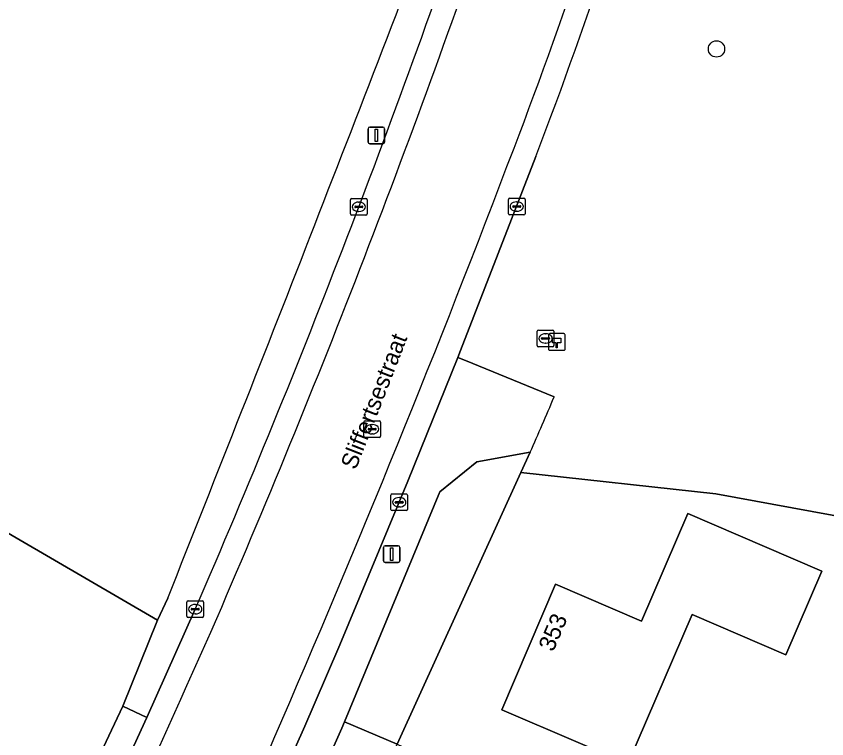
# Model space of a CAD drawing. Extents: x 156412 to 157779, y 382335 to 383768.
# Drawn here: x 157615.41 to 157664, y 382628.88 to 382672.19 of the extents above; entities that cross this region are included whole.
import ezdxf

# ---------------------------------------------------------------- set-up
doc = ezdxf.new("R2010")
doc.units = 0
for name, color, linetype in [('IMGEO_Boom', 7, 'Continuous'), ('IMGEO_Brandkraan', 7, 'Continuous'), ('IMGEO_Erf', 7, 'Continuous'), ('IMGEO_Fietspad_open', 7, 'Continuous'), ('IMGEO_Grasland_agrarisch', 7, 'Continuous'), ('IMGEO_Groenvoorziening', 7, 'Continuous'), ('IMGEO_Hectometerpaal', 7, 'Continuous'), ('IMGEO_Kolk', 7, 'Continuous'), ('IMGEO_Lichtmast', 7, 'Continuous'), ('IMGEO_Loofbos', 7, 'Continuous'), ('IMGEO_Openbare_ruimte_label', 7, 'Continuous'), ('IMGEO_Pand', 7, 'Continuous'), ('IMGEO_Pand_nummerreeks', 7, 'Continuous'), ('IMGEO_Rijbaan_lokaal_gesloten', 7, 'Continuous'), ('IMGEO_Rioolput', 7, 'Continuous'), ('IMGEO_Voetpad_open', 7, 'Continuous')]:
    doc.layers.add(name, color=color, linetype=linetype)

msp = doc.modelspace()

# ---------------------------------------------------------------- linework, layer by layer
at = {"layer": 'IMGEO_Boom'}
msp.add_circle((157657.387, 382670.231), 0.489, dxfattribs=at)
at = {"layer": 'IMGEO_Brandkraan'}
for p, q in [((157646.642, 382652.451), (157646.642, 382653.303)), ((157646.717, 382653.377), (157647.569, 382653.377)), ((157647.13, 382653.157), (157647.155, 382653.157)), ((157647.643, 382653.303), (157647.643, 382652.451)), ((157646.901, 382652.871), (157646.901, 382652.883)), ((157647.339, 382652.834), (157646.941, 382652.834)), ((157646.944, 382652.92), (157647.342, 382652.92)), ((157647.153, 382652.597), (157647.128, 382652.597)), ((157647.385, 382652.883), (157647.385, 382652.871)), ((157647.569, 382652.377), (157646.717, 382652.377))]:
    msp.add_line(p, q, dxfattribs=at)
for points in [[(157646.642, 382652.451), (157646.642, 382653.303)], [(157646.717, 382653.377), (157647.569, 382653.377)], [(157647.643, 382653.303), (157647.643, 382652.451)], [(157647.569, 382652.377), (157646.717, 382652.377)]]:
    msp.add_lwpolyline(points, dxfattribs=at)
for centre, radius, start, end in [((157646.719, 382653.301), 0.0765, 91.552, 178.448), ((157646.719, 382653.301), 0.0765, 91.552, 178.448), ((157647.567, 382653.301), 0.0765, 1.552, 88.448), ((157647.567, 382653.301), 0.0765, 1.552, 88.448), ((157646.941, 382652.88), 0.0403, 85.8775, 175.7526), ((157646.938, 382652.87), 0.0366, 178.938, 274.7102), ((157647.342, 382652.877), 0.043, 264.8664, 352.4533), ((157647.346, 382652.882), 0.0386, 1.7309, 96.639), ((157646.719, 382652.453), 0.0765, 181.552, 268.448), ((157646.719, 382652.453), 0.0765, 181.552, 268.448), ((157647.567, 382652.453), 0.0765, 271.552, 358.448), ((157647.567, 382652.453), 0.0765, 271.552, 358.448)]:
    msp.add_arc(centre, radius, start, end, dxfattribs=at)
for centre, major_axis, ratio, start_param, end_param in [((157647.129, 382652.877), (-0.387, 0.002), 0.722429, 4.712389, 7.853982), ((157647.154, 382652.877), (-0.39, 0.002), 0.717154, 1.570796, 4.712389)]:
    msp.add_ellipse(centre, major_axis=major_axis, ratio=ratio, start_param=start_param, end_param=end_param, dxfattribs=at)
at = {"layer": 'IMGEO_Erf'}
for points in [[(157638.252, 382628.552), (157659.083, 382618.783), (157661.572, 382617.561), (157675.159, 382610.327), (157686.729, 382607.682), (157695.415, 382604.758), (157694.938, 382608.088), (157692.192, 382627.237), (157690.799, 382639.12), (157684.943, 382639.893), (157668.898, 382641.444), (157657.351, 382643.562), (157645.666, 382644.833)], [(157660.256, 382640.4), (157663.696, 382638.921), (157661.544, 382633.916), (157655.933, 382636.328), (157652.08, 382627.366), (157649.104, 382628.645), (157644.51, 382630.62), (157647.741, 382638.137), (157652.889, 382635.924), (157655.662, 382642.375)]]:
    msp.add_lwpolyline(points, close=True, dxfattribs=at)
at = {"layer": 'IMGEO_Fietspad_open'}
for points in [[(157632.704, 382629.629), (157633.267, 382630.934), (157634.797, 382634.511), (157638.89, 382644.327), (157641.877, 382651.736), (157642.046, 382652.158), (157646.557, 382663.793)], [(157626.141, 382636.643), (157623.243, 382630.16), (157619.001, 382620.92), (157616.18, 382614.932), (157614.36, 382611.13), (157613.775, 382609.934), (157612.686, 382607.69), (157592.231, 382565.566), (157593.539, 382564.895), (157601.589, 382581.833), (157613.561, 382606.308), (157613.695, 382606.582), (157615.62, 382610.521)], [(157628.01, 382618.853), (157629.352, 382621.865), (157632.138, 382628.325), (157632.704, 382629.629)]]:
    msp.add_lwpolyline(points, dxfattribs=at)
for centre, radius, start, end in [((157381.811, 382765.305), 282.141, 339.02086, 344.51022), ((157380.877, 382765.61), 284.522, 339.03153, 344.49787), ((157087.157, 382869.783), 587.246, 336.60889, 341.310794), ((157086.368, 382870.088), 589.491, 336.611674, 341.306319), ((156904.122, 382944.951), 792.489, 336.49451, 339.258649), ((156851.18, 382979.03), 848.627, 334.262964, 336.164015), ((157236.655, 382795.038), 427.786, 333.52751, 337.14368)]:
    msp.add_arc(centre, radius, start, end, dxfattribs=at)
at = {"layer": 'IMGEO_Grasland_agrarisch'}
msp.add_lwpolyline([(157548.335, 382630.075), (157551.75, 382631.553), (157577.935, 382648.752), (157578.495, 382648.177), (157592.513, 382632.828), (157597.505, 382627.563), (157601.122, 382624.555), (157607.381, 382620.124), (157614.634, 382615.599), (157617.451, 382621.599), (157621.801, 382630.842), (157623.886, 382635.978), (157592.264, 382654.396), (157591.124, 382655.08), (157589.195, 382657.009), (157572.635, 382686.394), (157571.234, 382689.263), (157606.747, 382699.338)], dxfattribs=at)
at = {"layer": 'IMGEO_Groenvoorziening'}
for points in [[(157646.22, 382646.05), (157645.666, 382644.833), (157657.351, 382643.562), (157668.898, 382641.444), (157684.943, 382639.893), (157690.799, 382639.12), (157692.192, 382627.237), (157694.938, 382608.088), (157696.977, 382606.347), (157697.415, 382604.13), (157697.292, 382602.058), (157699.284, 382604.691), (157698.939, 382608.94), (157698.129, 382616.971), (157695.516, 382633.51), (157694.839, 382636.587), (157694.154, 382642.598), (157692.568, 382643.718), (157691.76, 382645.112), (157690.369, 382654.091), (157688.978, 382669.477), (157682.101, 382703.825), (157680.712, 382709.595)], [(157646.557, 382663.793), (157642.046, 382652.158), (157641.877, 382651.736), (157642.34, 382651.546), (157647.653, 382649.368)]]:
    msp.add_lwpolyline(points, dxfattribs=at)
for points in [[(157646.22, 382646.05), (157643.01, 382645.48), (157640.8, 382643.68), (157635.083, 382629.889), (157638.252, 382628.552), (157645.666, 382644.833)], [(157628.384, 382607.565), (157628.206, 382607.692), (157638.252, 382628.552), (157635.083, 382629.889), (157634.93, 382629.521), (157629.04, 382616.251), (157620.11, 382597.491), (157623.156, 382595.294)]]:
    msp.add_lwpolyline(points, close=True, dxfattribs=at)
for centre, radius, start, end in [((157380.877, 382765.61), 284.522, 339.03153, 344.49787), ((157487.291, 382716.658), 173.908, 336.04574, 337.23651)]:
    msp.add_arc(centre, radius, start, end, dxfattribs=at)
at = {"layer": 'IMGEO_Hectometerpaal'}
for p, q in [((157647.311, 382653.081), (157647.311, 382652.24)), ((157647.311, 382653.081), (157647.311, 382652.24)), ((157648.227, 382653.165), (157647.386, 382653.165)), ((157648.227, 382653.165), (157647.386, 382653.165)), ((157648.311, 382652.249), (157648.311, 382653.09)), ((157648.311, 382652.249), (157648.311, 382653.09)), ((157647.395, 382652.165), (157648.236, 382652.165)), ((157647.395, 382652.165), (157648.236, 382652.165))]:
    msp.add_line(p, q, dxfattribs=at)
msp.add_lwpolyline([(157647.836, 382652.309), (157647.776, 382652.309), (157647.776, 382652.614), (157647.556, 382652.614), (157647.556, 382652.883), (157648.056, 382652.883), (157648.056, 382652.614), (157647.836, 382652.614), (157647.836, 382652.309)], dxfattribs=at)
for centre, start, end in [((157647.389, 382653.087), 92.4484, 184.2845), ((157647.389, 382653.087), 92.4484, 184.2845), ((157648.233, 382653.087), 2.4484, 94.2845), ((157648.233, 382653.087), 2.4484, 94.2845), ((157647.389, 382652.243), 182.4484, 274.2845), ((157647.389, 382652.243), 182.4484, 274.2845), ((157648.233, 382652.243), 272.4484, 4.2845), ((157648.233, 382652.243), 272.4484, 4.2845)]:
    msp.add_arc(centre, 0.0779, start, end, dxfattribs=at)
at = {"layer": 'IMGEO_Kolk'}
for p, q in [((157635.444, 382660.341), (157635.444, 382661.193)), ((157635.519, 382661.267), (157636.371, 382661.267)), ((157635.932, 382661.047), (157635.957, 382661.047)), ((157636.445, 382661.193), (157636.445, 382660.341)), ((157644.909, 382660.356), (157644.909, 382661.208)), ((157644.984, 382661.282), (157645.836, 382661.282)), ((157645.211, 382660.825), (157645.609, 382660.825)), ((157645.397, 382661.062), (157645.422, 382661.062)), ((157645.91, 382661.208), (157645.91, 382660.356)), ((157635.703, 382660.761), (157635.703, 382660.773)), ((157636.141, 382660.724), (157635.743, 382660.724)), ((157635.746, 382660.81), (157636.144, 382660.81)), ((157635.955, 382660.487), (157635.93, 382660.487)), ((157636.187, 382660.773), (157636.187, 382660.761)), ((157645.168, 382660.776), (157645.168, 382660.788)), ((157645.606, 382660.739), (157645.208, 382660.739)), ((157645.42, 382660.502), (157645.395, 382660.502)), ((157645.652, 382660.788), (157645.652, 382660.776)), ((157636.371, 382660.267), (157635.519, 382660.267)), ((157645.836, 382660.282), (157644.984, 382660.282)), ((157637.867, 382642.627), (157637.867, 382643.479)), ((157637.942, 382643.553), (157638.794, 382643.553)), ((157638.355, 382643.333), (157638.38, 382643.333)), ((157638.868, 382643.479), (157638.868, 382642.627)), ((157638.126, 382643.047), (157638.126, 382643.059)), ((157638.564, 382643.01), (157638.166, 382643.01)), ((157638.169, 382643.096), (157638.567, 382643.096)), ((157638.61, 382643.059), (157638.61, 382643.047)), ((157638.794, 382642.553), (157637.942, 382642.553)), ((157638.378, 382642.773), (157638.353, 382642.773)), ((157625.64, 382636.221), (157625.64, 382637.073)), ((157625.715, 382637.147), (157626.567, 382637.147)), ((157626.641, 382637.073), (157626.641, 382636.221)), ((157625.899, 382636.641), (157625.899, 382636.653)), ((157626.337, 382636.604), (157625.939, 382636.604)), ((157625.942, 382636.69), (157626.34, 382636.69)), ((157626.128, 382636.927), (157626.153, 382636.927)), ((157626.383, 382636.653), (157626.383, 382636.641)), ((157626.567, 382636.147), (157625.715, 382636.147)), ((157626.151, 382636.367), (157626.126, 382636.367))]:
    msp.add_line(p, q, dxfattribs=at)
for points in [[(157635.444, 382660.341), (157635.444, 382661.193)], [(157635.519, 382661.267), (157636.371, 382661.267)], [(157636.445, 382661.193), (157636.445, 382660.341)], [(157644.909, 382660.356), (157644.909, 382661.208)], [(157644.984, 382661.282), (157645.836, 382661.282)], [(157645.91, 382661.208), (157645.91, 382660.356)], [(157636.371, 382660.267), (157635.519, 382660.267)], [(157645.836, 382660.282), (157644.984, 382660.282)], [(157637.867, 382642.627), (157637.867, 382643.479)], [(157637.942, 382643.553), (157638.794, 382643.553)], [(157638.868, 382643.479), (157638.868, 382642.627)], [(157638.794, 382642.553), (157637.942, 382642.553)], [(157625.64, 382636.221), (157625.64, 382637.073)], [(157625.715, 382637.147), (157626.567, 382637.147)], [(157626.641, 382637.073), (157626.641, 382636.221)], [(157626.567, 382636.147), (157625.715, 382636.147)]]:
    msp.add_lwpolyline(points, dxfattribs=at)
for centre, radius, start, end in [((157635.521, 382661.191), 0.0765, 91.552, 178.448), ((157635.521, 382661.191), 0.0765, 91.552, 178.448), ((157636.369, 382661.191), 0.0765, 1.552, 88.448), ((157636.369, 382661.191), 0.0765, 1.552, 88.448), ((157644.986, 382661.206), 0.0765, 91.552, 178.448), ((157644.986, 382661.206), 0.0765, 91.552, 178.448), ((157645.208, 382660.785), 0.0403, 85.8775, 175.7526), ((157645.613, 382660.787), 0.0386, 1.7309, 96.639), ((157645.834, 382661.206), 0.0765, 1.552, 88.448), ((157645.834, 382661.206), 0.0765, 1.552, 88.448), ((157635.521, 382660.343), 0.0765, 181.552, 268.448), ((157635.521, 382660.343), 0.0765, 181.552, 268.448), ((157635.743, 382660.77), 0.0403, 85.8775, 175.7526), ((157635.74, 382660.76), 0.0366, 178.938, 274.7102), ((157636.144, 382660.767), 0.043, 264.8664, 352.4533), ((157636.148, 382660.772), 0.0386, 1.7309, 96.639), ((157636.369, 382660.343), 0.0765, 271.552, 358.448), ((157636.369, 382660.343), 0.0765, 271.552, 358.448), ((157644.986, 382660.358), 0.0765, 181.552, 268.448), ((157644.986, 382660.358), 0.0765, 181.552, 268.448), ((157645.205, 382660.775), 0.0366, 178.938, 274.7102), ((157645.609, 382660.782), 0.043, 264.8664, 352.4533), ((157645.834, 382660.358), 0.0765, 271.552, 358.448), ((157645.834, 382660.358), 0.0765, 271.552, 358.448), ((157637.944, 382643.477), 0.0765, 91.552, 178.448), ((157637.944, 382643.477), 0.0765, 91.552, 178.448), ((157638.792, 382643.477), 0.0765, 1.552, 88.448), ((157638.792, 382643.477), 0.0765, 1.552, 88.448), ((157638.166, 382643.056), 0.0403, 85.8775, 175.7526), ((157638.163, 382643.046), 0.0366, 178.938, 274.7102), ((157638.567, 382643.053), 0.043, 264.8664, 352.4533), ((157638.571, 382643.058), 0.0386, 1.7309, 96.639), ((157637.944, 382642.629), 0.0765, 181.552, 268.448), ((157637.944, 382642.629), 0.0765, 181.552, 268.448), ((157638.792, 382642.629), 0.0765, 271.552, 358.448), ((157638.792, 382642.629), 0.0765, 271.552, 358.448), ((157625.717, 382637.071), 0.0765, 91.552, 178.448), ((157625.717, 382637.071), 0.0765, 91.552, 178.448), ((157626.565, 382637.071), 0.0765, 1.552, 88.448), ((157626.565, 382637.071), 0.0765, 1.552, 88.448), ((157625.939, 382636.65), 0.0403, 85.8775, 175.7526), ((157625.936, 382636.64), 0.0366, 178.938, 274.7102), ((157626.34, 382636.647), 0.043, 264.8664, 352.4533), ((157626.344, 382636.652), 0.0386, 1.7309, 96.639), ((157625.717, 382636.223), 0.0765, 181.552, 268.448), ((157625.717, 382636.223), 0.0765, 181.552, 268.448), ((157626.565, 382636.223), 0.0765, 271.552, 358.448), ((157626.565, 382636.223), 0.0765, 271.552, 358.448)]:
    msp.add_arc(centre, radius, start, end, dxfattribs=at)
for centre, major_axis, ratio, start_param, end_param in [((157635.931, 382660.767), (-0.387, 0.002), 0.722429, 4.712389, 7.853982), ((157635.956, 382660.767), (-0.39, 0.002), 0.717154, 1.570796, 4.712389), ((157645.396, 382660.782), (-0.387, 0.002), 0.722429, 4.712389, 7.853982), ((157645.421, 382660.782), (-0.39, 0.002), 0.717154, 1.570796, 4.712389), ((157638.354, 382643.053), (-0.387, 0.002), 0.722429, 4.712389, 7.853982), ((157638.379, 382643.053), (-0.39, 0.002), 0.717154, 1.570796, 4.712389), ((157626.127, 382636.647), (-0.387, 0.002), 0.722429, 4.712389, 7.853982), ((157626.152, 382636.647), (-0.39, 0.002), 0.717154, 1.570796, 4.712389)]:
    msp.add_ellipse(centre, major_axis=major_axis, ratio=ratio, start_param=start_param, end_param=end_param, dxfattribs=at)
at = {"layer": 'IMGEO_Lichtmast'}
for p, q in [((157636.502, 382664.649), (157636.502, 382665.449)), ((157636.502, 382665.449), (157636.502, 382664.649)), ((157636.602, 382665.549), (157637.392, 382665.549)), ((157637.392, 382665.549), (157636.602, 382665.549)), ((157637.492, 382665.449), (157637.492, 382664.649)), ((157637.492, 382664.649), (157637.492, 382665.449)), ((157637.392, 382664.549), (157636.602, 382664.549)), ((157636.602, 382664.549), (157637.392, 382664.549)), ((157637.519, 382640.448), (157638.309, 382640.448)), ((157638.309, 382640.448), (157637.519, 382640.448)), ((157637.419, 382639.548), (157637.419, 382640.348)), ((157637.419, 382640.348), (157637.419, 382639.548)), ((157638.409, 382640.348), (157638.409, 382639.548)), ((157638.409, 382639.548), (157638.409, 382640.348)), ((157638.309, 382639.448), (157637.519, 382639.448)), ((157637.519, 382639.448), (157638.309, 382639.448))]:
    msp.add_line(p, q, dxfattribs=at)
for points in [[(157636.922, 382665.424), (157637.072, 382665.424), (157637.072, 382664.674), (157636.922, 382664.674), (157636.922, 382665.424)], [(157637.839, 382640.323), (157637.989, 382640.323), (157637.989, 382639.573), (157637.839, 382639.573), (157637.839, 382640.323)]]:
    msp.add_lwpolyline(points, dxfattribs=at)
for centre, start, end in [((157636.602, 382665.449), 90, 180), ((157636.602, 382665.449), 90, 180), ((157637.392, 382665.449), 0, 90), ((157637.392, 382665.449), 360, 90), ((157636.602, 382664.649), 180, 270), ((157636.602, 382664.649), 180, 270), ((157637.392, 382664.649), 270, 0), ((157637.392, 382664.649), 270, 0), ((157637.519, 382640.348), 90, 180), ((157637.519, 382640.348), 90, 180), ((157638.309, 382640.348), 0, 90), ((157638.309, 382640.348), 360, 90), ((157637.519, 382639.548), 180, 270), ((157637.519, 382639.548), 180, 270), ((157638.309, 382639.548), 270, 0), ((157638.309, 382639.548), 270, 0)]:
    msp.add_arc(centre, 0.1, start, end, dxfattribs=at)
at = {"layer": 'IMGEO_Loofbos'}
msp.add_lwpolyline([(157606.747, 382699.338), (157571.234, 382689.263), (157572.635, 382686.394), (157589.195, 382657.009), (157591.124, 382655.08), (157592.264, 382654.396), (157623.886, 382635.978), (157624.491, 382637.312)], dxfattribs=at)
msp.add_arc((154516.49, 383874.31), 3345.121, 338.297236, 339.120666, dxfattribs=at)
at = {"layer": 'IMGEO_Pand'}
msp.add_lwpolyline([(157649.104, 382628.645), (157652.08, 382627.366), (157655.933, 382636.328), (157661.544, 382633.916), (157663.696, 382638.921), (157660.256, 382640.4), (157655.662, 382642.375), (157652.889, 382635.924), (157647.741, 382638.137), (157644.51, 382630.62)], close=True, dxfattribs=at)
at = {"layer": 'IMGEO_Rijbaan_lokaal_gesloten'}
for centre, radius, start, end in [((157381.811, 382765.305), 282.141, 339.02086, 344.51022), ((157086.368, 382870.088), 589.491, 336.611674, 341.306319), ((156904.122, 382944.951), 792.489, 336.49451, 339.258649), ((156851.18, 382979.03), 848.627, 334.262964, 336.164015), ((157236.655, 382795.038), 427.786, 333.52751, 337.14368)]:
    msp.add_arc(centre, radius, start, end, dxfattribs=at)
at = {"layer": 'IMGEO_Rioolput'}
for p, q in [((157636.245, 382647.01), (157636.245, 382647.862)), ((157636.32, 382647.936), (157637.172, 382647.936)), ((157636.733, 382647.716), (157636.758, 382647.716)), ((157637.246, 382647.862), (157637.246, 382647.01)), ((157636.504, 382647.43), (157636.504, 382647.442)), ((157636.942, 382647.393), (157636.544, 382647.393)), ((157636.547, 382647.479), (157636.945, 382647.479)), ((157636.988, 382647.442), (157636.988, 382647.43)), ((157637.172, 382646.936), (157636.32, 382646.936)), ((157636.756, 382647.156), (157636.731, 382647.156))]:
    msp.add_line(p, q, dxfattribs=at)
for points in [[(157636.245, 382647.01), (157636.245, 382647.862)], [(157636.32, 382647.936), (157637.172, 382647.936)], [(157637.246, 382647.862), (157637.246, 382647.01)], [(157637.172, 382646.936), (157636.32, 382646.936)]]:
    msp.add_lwpolyline(points, dxfattribs=at)
for centre, radius, start, end in [((157636.322, 382647.86), 0.0765, 91.552, 178.448), ((157636.322, 382647.86), 0.0765, 91.552, 178.448), ((157637.17, 382647.86), 0.0765, 1.552, 88.448), ((157637.17, 382647.86), 0.0765, 1.552, 88.448), ((157636.544, 382647.439), 0.0403, 85.8775, 175.7526), ((157636.541, 382647.429), 0.0366, 178.938, 274.7102), ((157636.945, 382647.436), 0.043, 264.8664, 352.4533), ((157636.949, 382647.441), 0.0386, 1.7309, 96.639), ((157636.322, 382647.012), 0.0765, 181.552, 268.448), ((157636.322, 382647.012), 0.0765, 181.552, 268.448), ((157637.17, 382647.012), 0.0765, 271.552, 358.448), ((157637.17, 382647.012), 0.0765, 271.552, 358.448)]:
    msp.add_arc(centre, radius, start, end, dxfattribs=at)
for centre, major_axis, ratio, start_param, end_param in [((157636.732, 382647.436), (-0.387, 0.002), 0.722429, 4.712389, 7.853982), ((157636.757, 382647.436), (-0.39, 0.002), 0.717154, 1.570796, 4.712389)]:
    msp.add_ellipse(centre, major_axis=major_axis, ratio=ratio, start_param=start_param, end_param=end_param, dxfattribs=at)
at = {"layer": 'IMGEO_Voetpad_open'}
for points in [[(157647.653, 382649.368), (157642.34, 382651.546), (157641.877, 382651.736), (157638.89, 382644.327), (157634.797, 382634.511), (157633.267, 382630.934), (157632.704, 382629.629), (157632.138, 382628.325), (157629.352, 382621.865), (157628.01, 382618.853)], [(157634.93, 382629.521), (157635.083, 382629.889), (157640.8, 382643.68), (157643.01, 382645.48), (157646.22, 382646.05)], [(157624.491, 382637.312), (157623.886, 382635.978), (157621.801, 382630.842), (157623.243, 382630.16), (157626.141, 382636.643)], [(157619.001, 382620.92), (157623.243, 382630.16), (157621.801, 382630.842), (157617.451, 382621.599), (157614.634, 382615.599), (157612.908, 382611.921), (157611.767, 382609.497), (157592.856, 382571.22), (157591.04, 382567.438), (157585.985, 382557.189), (157582.928, 382550.997), (157582.15, 382549.421), (157581.389, 382548.375), (157573.178, 382538.646)], [(157620.84, 382603.721), (157618.367, 382598.718), (157620.11, 382597.491), (157629.04, 382616.251), (157634.93, 382629.521)]]:
    msp.add_lwpolyline(points, dxfattribs=at)
for centre, radius, start, end in [((154516.49, 383874.31), 3345.121, 338.297236, 339.120666), ((157087.157, 382869.783), 587.246, 336.60889, 341.310794), ((157487.291, 382716.658), 173.908, 336.04574, 337.23651)]:
    msp.add_arc(centre, radius, start, end, dxfattribs=at)

# ---------------------------------------------------------------- texts
at = {"layer": 'IMGEO_Openbare_ruimte_label'}
msp.add_text('Sliffertsestraat', height=1, rotation=68.6665, dxfattribs=at).set_placement((157635.759, 382644.955))
at = {"layer": 'IMGEO_Pand_nummerreeks'}
msp.add_text('353', height=1, rotation=66.7418, dxfattribs=at).set_placement((157647.594, 382634.047))

doc.saveas('drawing.dxf')
